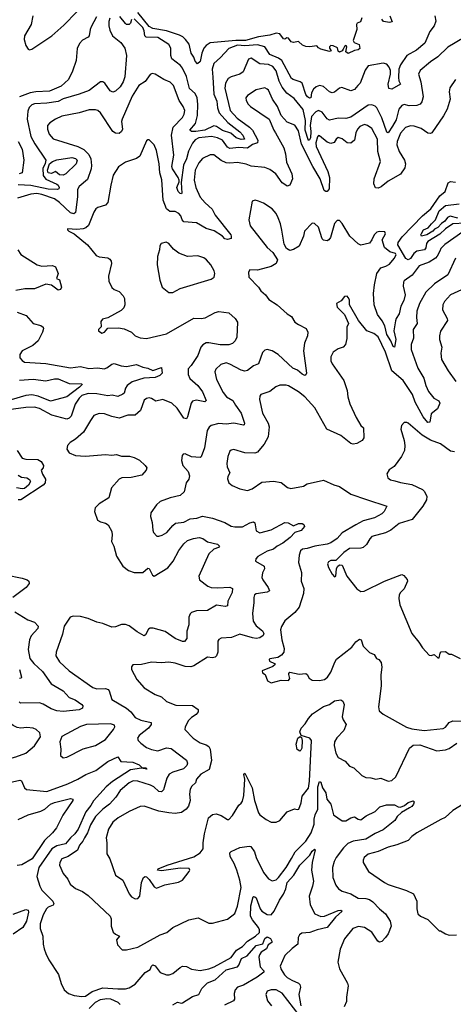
# Model space of a CAD drawing. Extents: x 2087054 to 2277909, y 548907 to 753496.
# Tile 333 of 444: x 2167976 to 2171459, y 704228 to 712133. Entities that reach past the tile are written whole.
import ezdxf

# ---------------------------------------------------------------- set-up
doc = ezdxf.new("R2010")
doc.units = 0

msp = doc.modelspace()

# ---------------------------------------------------------------- linework, layer by layer
at = {"layer": '0CON20XD'}
for points in [[(2168593.2, 712155), (2168550.6, 712075), (2168541.9, 712055), (2168535, 712002.5), (2168527.1, 711992.9), (2168480.7, 711969.3), (2168456.6, 711943.4), (2168437.3, 711902.7), (2168430, 711805), (2168401.2, 711718.8), (2168367, 711653), (2168310.1, 711599.9), (2168215, 711559.2), (2168105, 711553.7), (2168060, 711545), (2167975, 711513.2)], [(2168083, 712165), (2168067.9, 712095), (2168015.3, 712005), (2168013.5, 711975), (2168024.4, 711925.6), (2168045, 711895.7), (2168055, 711891.9), (2168075, 711896.5), (2168235, 712004.6), (2168330.1, 712089.9), (2168434, 712196)], [(2168875, 712136), (2168865, 712106.7), (2168855, 712096), (2168835, 712095.7), (2168825, 712101.9), (2168779.5, 712159.5)], [(2171311.4, 712165), (2171319.1, 712120.9), (2171304.2, 712085), (2171271.1, 712038.9), (2171230.6, 711945), (2171162.4, 711887.6), (2171085, 711847.1), (2171035, 711769.6), (2171021.7, 711735), (2171018.6, 711668.6), (2171021.2, 711641.2), (2171034.2, 711615), (2170965, 711574.4), (2170941.9, 711581.9), (2170934.8, 711615), (2170954.8, 711695), (2170953.8, 711725), (2170943.4, 711753.4), (2170925.9, 711775), (2170895, 711784.3), (2170775, 711761.8), (2170751.9, 711728.1), (2170710, 711625), (2170693.1, 711605), (2170665.9, 711574.1), (2170635, 711560.9), (2170562.1, 711587.9), (2170545, 711583.1), (2170505, 711551.5), (2170485, 711546.4), (2170465, 711553.5), (2170415, 711597.1), (2170385, 711605.4), (2170356.7, 711593.3), (2170335, 711574.3), (2170318.8, 711545), (2170315, 711505.8), (2170305, 711502.7), (2170286.8, 711515), (2170275, 711533.5), (2170243.8, 711623.8), (2170229.2, 711635), (2170171.9, 711651.9), (2170160.4, 711660.4), (2170081, 711805), (2170055, 711824.8), (2169985.4, 711855), (2169944.5, 711915), (2169885, 711932.1), (2169785, 711924.1), (2169725, 711928.3), (2169655, 711901.3), (2169589.8, 711830.2), (2169535, 711782), (2169521.1, 711735), (2169528.3, 711671.7), (2169536.2, 711535), (2169559.8, 711479.8), (2169565.2, 711425), (2169579.1, 711385), (2169648, 711308), (2169745, 711233.4), (2169769.6, 711205), (2169780.8, 711175), (2169755, 711171.1), (2169715, 711184.1), (2169672.3, 711222.3), (2169603.9, 711243.9), (2169555.8, 711275.8), (2169535, 711281.1), (2169463.7, 711246.3), (2169391.2, 711235), (2169356.7, 711236.7), (2169343.8, 711245), (2169389.5, 711300.5), (2169403.4, 711363.4), (2169405.9, 711455), (2169400.8, 711505), (2169385, 711540.4), (2169340.8, 711580.8), (2169316.3, 711676.3), (2169284.4, 711744.4), (2169266.8, 711766.8), (2169198.7, 711818.7), (2169190.7, 711845), (2169190.5, 711905), (2169173.1, 711933.1), (2169085, 711989.2), (2168992, 711992), (2168982.4, 712005), (2168977.1, 712045), (2168965, 712071.9), (2168895, 712140.3)], [(2170725, 712147.5), (2170713.9, 712116.1), (2170685.9, 712104.1), (2170680, 712095), (2170683.8, 712055), (2170653.8, 711965), (2170661.4, 711951.4), (2170702.5, 711935), (2170708.3, 711901.7), (2170695, 711890), (2170665, 711886), (2170615, 711862), (2170596.2, 711875), (2170602.5, 711915), (2170597.5, 711925), (2170585, 711917.5), (2170575, 711896.7), (2170566, 711884), (2170543.8, 711873.8), (2170535, 711880), (2170527.4, 711907.4), (2170495, 711924.4), (2170475, 711926.9), (2170465, 711916.7), (2170464, 711905), (2170476.7, 711883.3), (2170465, 711877.5), (2170395, 711896.2), (2170376.1, 711906.1), (2170363, 711923), (2170305.7, 711914.3), (2170275, 711917.5), (2170248.1, 711928.1), (2170215, 711958), (2170175, 711950), (2170156.1, 711956.1), (2170135, 711986), (2170121.7, 711988.3), (2170105, 711977.5), (2170095, 711980), (2170065, 712019.2), (2170035, 712024.6), (2169985, 712009), (2169895, 711995.7), (2169788.6, 711965), (2169713.1, 711966.9), (2169505, 711946.5), (2169472.9, 711927.1), (2169454.2, 711905.8), (2169437.8, 711865), (2169425, 711796.7), (2169405, 711780), (2169385, 711800), (2169373.6, 711833.6), (2169354.4, 711864.4), (2169337.2, 711937.2), (2169308.2, 711975), (2169286.1, 711996.1), (2169259.1, 712009.1), (2169155, 712043.5), (2169045, 712061.4), (2169015, 712077.7), (2168925, 712189.8)], [(2170948, 712165), (2170967.5, 712115), (2170945, 712112), (2170899.3, 712119.3), (2170885, 712137.5)], [(2168700, 712145), (2168691.8, 712118.2), (2168691.3, 712085), (2168699.8, 712049.8), (2168722.5, 712005), (2168789.9, 711949.9), (2168820.8, 711905), (2168832.9, 711845), (2168821.1, 711675), (2168806.8, 711635), (2168783.6, 711595), (2168745, 711560.5), (2168725, 711550.6), (2168702.3, 711562.3), (2168659.2, 711625), (2168645, 711634.3), (2168625, 711634.3), (2168535, 711565.7), (2168455, 711534.6), (2168325, 711497.5), (2168285, 711476.5), (2168195, 711461.9), (2168095, 711458.5), (2168075, 711449.2), (2168052, 711428), (2168040.6, 711399.4), (2168037.2, 711335), (2168066.7, 711195), (2168097.3, 711137.3), (2168186.9, 711005), (2168182, 710978), (2168162.6, 710937.4), (2168165, 710882.9), (2168185, 710852.7), (2168275, 710812.5), (2168285.6, 710805), (2168294.3, 710785), (2168290, 710775), (2168278.9, 710771.1), (2168205, 710772.4), (2168067, 710803), (2167965, 710806.1)], [(2171545, 711991.1), (2171415, 711912.2), (2171335.2, 711834.8), (2171275.6, 711795), (2171192.5, 711725), (2171180, 711695), (2171199.1, 711635), (2171216.5, 711515), (2171206.9, 711475), (2171192, 711455), (2171166.2, 711443.8), (2171105, 711442.9), (2171065, 711453.5), (2171045, 711444.4), (2171021.6, 711415), (2170999.5, 711330.5), (2170970.7, 711279.3), (2170935, 711225.7), (2170925, 711230), (2170884, 711345), (2170845, 711424.3), (2170830.2, 711440.2), (2170805, 711450.5), (2170775, 711446.5), (2170635, 711350.4), (2170595, 711340.8), (2170535, 711341.8), (2170465, 711325.5), (2170445, 711336.9), (2170405, 711390), (2170375, 711403.1), (2170355, 711394.1), (2170320.3, 711355), (2170308.5, 711285), (2170314, 711235), (2170311.3, 711185), (2170305, 711169.1), (2170295, 711163.2), (2170269.9, 711245), (2170272.5, 711325), (2170252.2, 711412.2), (2170181.1, 711501.1), (2170122.8, 711542.8), (2170085, 711592.1), (2170060.7, 711640.7), (2170035, 711723.3), (2170008.7, 711758.7), (2169975, 711772.9), (2169905, 711777.7), (2169835, 711824.2), (2169815, 711816.2), (2169770.5, 711715), (2169745, 711696.2), (2169675, 711674.7), (2169649.9, 711660.1), (2169629.3, 711625), (2169624.2, 711584.2), (2169666.2, 711405), (2169722.2, 711342.2), (2169820.6, 711270.6), (2169846.5, 711245), (2169887.6, 711165), (2169885.5, 711145), (2169845, 711130.2), (2169805, 711102.5), (2169735, 711107.9), (2169665, 711099.2), (2169645, 711110.4), (2169605, 711166.2), (2169564.7, 711184.7), (2169516.4, 711196.4), (2169414, 711185), (2169385, 711169.2), (2169365, 711140.8), (2169331.2, 711078.8), (2169315.6, 711015), (2169293, 710965), (2169272, 710825), (2169279.7, 710740.3), (2169275, 710734.5), (2169265, 710738.6), (2169248.1, 710755), (2169238.4, 710785), (2169257.5, 710832.5), (2169256.9, 710845), (2169249.7, 710865), (2169203, 710935), (2169197.2, 710955), (2169214.7, 711045), (2169194.8, 711205.2), (2169210.1, 711269.9), (2169285, 711349.2), (2169298.5, 711375), (2169301.8, 711405), (2169290, 711435), (2169255.8, 711485.8), (2169211.8, 711605), (2169185, 711631.1), (2169135, 711654.3), (2169065, 711696.9), (2169039.7, 711700.3), (2169025, 711694), (2168985, 711638.1), (2168932.5, 711605), (2168879.5, 711520.5), (2168799.4, 711335), (2168794.4, 711315), (2168801.1, 711255), (2168794.2, 711235), (2168775, 711220), (2168745, 711221.5), (2168725, 711235.6), (2168625, 711385.6), (2168605, 711403.1), (2168585, 711410.5), (2168535, 711410), (2168455.3, 711384.7), (2168315, 711358.2), (2168264.3, 711335), (2168218.6, 711305), (2168200, 711285), (2168199.5, 711255), (2168212.7, 711215), (2168245, 711177.8), (2168444.3, 711115), (2168490.7, 711090.7), (2168530.3, 711050.3), (2168547.5, 711015), (2168552.2, 710962.2), (2168549.2, 710935), (2168520.5, 710849.5), (2168455, 710792.9), (2168441.2, 710768.8), (2168441.9, 710711.9), (2168425.7, 710584.3), (2168410, 710575), (2168385, 710582.2), (2168295.9, 710665), (2168255, 710694.7), (2168155, 710730.4), (2168112.8, 710737.2), (2168065, 710733.5), (2167958.4, 710701.6)], [(2171475, 711652), (2171430, 711585), (2171424.4, 711555), (2171432.1, 711495), (2171408.5, 711415), (2171379.4, 711360.6), (2171285, 711225.7), (2171275, 711219.2), (2171255, 711222.2), (2171199.4, 711259.4), (2171145, 711278.2), (2171115, 711281.5), (2171075, 711267.5), (2171035, 711221.1), (2171007.7, 711155), (2171005, 711127.5), (2171024.5, 711075), (2171065.6, 711005), (2171074.5, 710975), (2171068.9, 710945), (2171035, 710892.5)], [(2171035, 710892.5), (2170935, 710835.7), (2170878.3, 710791.7), (2170855, 710780.8), (2170833, 710783), (2170821.1, 710815), (2170822.9, 710855), (2170873.9, 710995), (2170852.5, 711075), (2170850, 711175), (2170805, 711258.6), (2170770.8, 711285), (2170745, 711292.1), (2170708.9, 711275), (2170688.2, 711255), (2170675.4, 711225), (2170666.4, 711165), (2170635, 711142.9), (2170606.7, 711145), (2170565, 711177.5), (2170535, 711187.5), (2170518, 711175), (2170502.9, 711147.1), (2170475, 711138.1), (2170445, 711150.4), (2170385, 711200.5), (2170375, 711202.9), (2170366.7, 711193.3), (2170353.8, 711145), (2170357.6, 711115), (2170450.3, 710915), (2170464.8, 710865.2), (2170461.9, 710775), (2170445, 710754.7), (2170435, 710752.5), (2170422.5, 710762.5), (2170390.6, 710855), (2170330.7, 710955), (2170239.5, 711135), (2170215, 711241.5), (2170185, 711285.8), (2170125, 711310.6), (2170075.7, 711365), (2170046.7, 711435), (2170006.9, 711495), (2169975, 711566.7), (2169965, 711576.7), (2169945, 711586.2), (2169875, 711570.8), (2169804.5, 711525.5), (2169792.9, 711505), (2169794.2, 711485), (2169810, 711455), (2169830.8, 711435), (2169980, 711335), (2170016.1, 711246.1), (2170030.6, 711225), (2170096.4, 711105), (2170110.8, 711055), (2170118.1, 710988.1), (2170161.2, 710895), (2170166.2, 710855), (2170146.7, 710805), (2170125, 710797.5), (2170105, 710808.8), (2170085, 710823.8), (2170032.9, 710895), (2169985, 710930), (2169945, 710946.9), (2169835, 710956.4), (2169795, 710972.1), (2169725, 710986.5), (2169665, 710980.8), (2169635, 710984.6), (2169595, 711002.3), (2169535, 711047.9), (2169505, 711048.9), (2169445, 711019.6), (2169414.8, 710985.2), (2169385.7, 710924.3), (2169376.5, 710845), (2169390.6, 710785), (2169425, 710708.9), (2169465, 710662.9), (2169521.8, 710611.8), (2169546.4, 710565), (2169670.8, 710405), (2169675.8, 710395), (2169673.6, 710376.4), (2169645, 710368.8), (2169625, 710373.3), (2169604.6, 710394.6), (2169537.4, 710437.4), (2169475, 710456.2), (2169395, 710501.1), (2169295, 710510.6), (2169281.5, 710525), (2169269.3, 710559.3), (2169255, 710578.5), (2169225, 710592.9), (2169182.9, 710592.9), (2169155.6, 710615), (2169128.2, 710685), (2169116.6, 710846.6), (2169100.8, 710905), (2169096.9, 710976.9), (2169074.1, 711084.1), (2169055, 711127.5), (2169015, 711167.5), (2169005, 711170), (2168995, 711160), (2168941.2, 711038.8), (2168915, 711019.2), (2168825, 710989.2), (2168769.1, 710950.9), (2168728.1, 710885), (2168707.3, 710805), (2168684.3, 710665), (2168665, 710644.4), (2168603.6, 710626.4), (2168587.5, 710615), (2168571.4, 710588.6), (2168529.3, 710480.7), (2168508.7, 710461.3), (2168485, 710454.2), (2168435, 710450), (2168360, 710455), (2168360, 710445), (2168370, 710435), (2168413.6, 710413.6), (2168520, 710325), (2168590.9, 710240.9), (2168615, 710229.2), (2168685, 710220), (2168701.2, 710211.2), (2168712, 710195), (2168712.5, 710175), (2168689.2, 710075), (2168692.5, 710035), (2168715, 709983.8), (2168735, 709966.2), (2168775, 709950.8), (2168807.1, 709915), (2168818.6, 709895), (2168822, 709845), (2168811.4, 709818.6), (2168790.9, 709799.1), (2168685, 709740), (2168642.3, 709727.7), (2168629.3, 709710.7), (2168631.7, 709668.3), (2168610, 709645), (2168610, 709635), (2168635, 709617.5), (2168657.5, 709625), (2168685, 709657.5), (2168769.5, 709659.5), (2168815, 709650), (2168874.3, 709624.3), (2168905, 709596.2), (2168945, 709578), (2168995, 709572.5), (2169155, 709612.2), (2169375, 709735.8), (2169433.8, 709733.8), (2169465, 709739.2), (2169545, 709781.8), (2169575, 709791.5), (2169655, 709780.6), (2169708, 709735), (2169726.2, 709705), (2169720.6, 709585), (2169708, 709555), (2169685, 709532.5), (2169655, 709522.9), (2169585, 709522.7), (2169495, 709540), (2169475, 709538.8), (2169447.1, 709522.9), (2169430.5, 709505), (2169405.7, 709435.7), (2169353.8, 709356.2), (2169329.1, 709330.9), (2169329.1, 709285), (2169342.8, 709252.8), (2169406.4, 709195), (2169443.8, 709145), (2169474, 709075), (2169464.2, 709065.8), (2169395, 709079.1), (2169365, 709070.6), (2169353.6, 709055), (2169324.4, 708945), (2169315, 708929.2), (2169295, 708934.4), (2169241.8, 709015), (2169196.9, 709055), (2169125, 709084.1), (2169070.3, 709070.3), (2169035, 709092.1), (2169015, 709097.3), (2168995, 709092.9), (2168975, 709078), (2168947.8, 708995), (2168905, 708957.8), (2168845, 708958.9), (2168775, 708934), (2168715, 708947.1), (2168657.9, 708967.9), (2168615, 708970), (2168571.2, 708955), (2168543.8, 708913.8), (2168488.9, 708821.1), (2168425, 708764.3), (2168382.1, 708737.9), (2168361.2, 708715), (2168356.2, 708685), (2168374.4, 708654.4), (2168425, 708634.3), (2168505, 708627.5), (2168665, 708641.2), (2168715, 708635.5), (2168755, 708641.1), (2168795, 708628.9), (2168858.3, 708628.3), (2168895, 708618.6), (2168937.6, 708597.6), (2168983.8, 708555), (2168996.7, 708535), (2168991.2, 708515), (2168957.5, 708475), (2168872.2, 708457.8), (2168796.4, 708453.6), (2168775.5, 708444.5), (2168714.4, 708375), (2168693.5, 708295), (2168613.3, 708246.7), (2168582, 708215), (2168575.8, 708185), (2168602, 708115), (2168625, 708101.4), (2168665, 708090.8), (2168686.3, 708076.3), (2168716.9, 708025), (2168717.8, 707995), (2168713.4, 707943.4), (2168732.5, 707905), (2168754.2, 707825), (2168805.6, 707745.6), (2168849.7, 707709.7), (2168895, 707695.6), (2168965, 707694.4), (2169005, 707728.9), (2169015, 707726.9), (2169042.8, 707672.8), (2169055, 707664.4), (2169165, 707731.8), (2169207.6, 707785), (2169255, 707870.4), (2169295.8, 707925), (2169325, 707952.6), (2169371.3, 707968.7), (2169416.7, 707975), (2169446.6, 707966.6), (2169485, 707941.2), (2169565, 707922.5), (2169581.2, 707905), (2169572.5, 707895), (2169535, 707880.8), (2169494.6, 707845.4), (2169415.5, 707665), (2169419.2, 707635), (2169487.1, 707585), (2169515, 707574.7), (2169565, 707571.3), (2169665, 707576.5), (2169685, 707565.6), (2169682.7, 707535), (2169647.3, 707465), (2169644.3, 707425.7), (2169627.4, 707422.6), (2169557.5, 707432.5), (2169485, 707390.8), (2169395, 707387.9), (2169355, 707372.9), (2169345, 707363.8), (2169333.5, 707335), (2169333.5, 707275), (2169317.4, 707222.6), (2169318.2, 707165), (2169300.3, 707139.7), (2169285, 707140), (2169225, 707164.5), (2169145, 707221.1), (2169047.6, 707247.6), (2169025, 707247.5), (2169009.7, 707240.3), (2168986.7, 707193.3), (2168975, 707186.9), (2168918.5, 707218.5), (2168855, 707265.6), (2168825, 707277.1), (2168795, 707277.8), (2168745, 707257.9), (2168715, 707256), (2168645, 707284.5), (2168595, 707295.4), (2168525, 707325.6), (2168465, 707341.1), (2168405.9, 707344.1), (2168382.7, 707337.3), (2168334, 707265), (2168321.3, 707198.7), (2168270, 707055), (2168267.5, 707025), (2168295, 706977.5), (2168375, 706904.3), (2168565, 706770.6), (2168595, 706759.5), (2168665, 706762.5), (2168686.1, 706756.1), (2168695.6, 706745), (2168715, 706674.3), (2168835, 706604.4), (2168869.4, 706575), (2168905, 706530), (2168950.3, 706510.3), (2169031.4, 706491.4), (2169032.9, 706475), (2169010, 706445), (2168935, 706385.5), (2168923.6, 706365), (2168928.9, 706345), (2168948.1, 706325), (2168995, 706289.1), (2169035, 706273.5), (2169085, 706263.9), (2169155, 706287.5), (2169192.6, 706282.6), (2169315, 706187.5), (2169324.2, 706165), (2169318.6, 706145), (2169291.7, 706118.3), (2169205, 706092.8), (2169175.5, 706075), (2169157.2, 706042.8), (2169130.7, 705949.3), (2169115, 705933.6), (2169095, 705936.4), (2169053.2, 705973.2), (2169027.4, 705987.4), (2168925, 706018.4), (2168887.7, 706022.3), (2168855, 706006.8), (2168783.9, 705945), (2168749.4, 705890.6), (2168696.8, 705833.2), (2168645, 705794.6), (2168585, 705736.8), (2168545, 705669.1), (2168520, 705605), (2168495.5, 705564.5), (2168482.9, 705537.1), (2168457.5, 705505), (2168441.9, 705465), (2168365.3, 705414.7), (2168315, 705395.6), (2168297.5, 705365), (2168295.7, 705345), (2168326.8, 705276.8), (2168363.5, 705233.5), (2168380.9, 705190.9), (2168425, 705157.8), (2168482, 705132), (2168525, 705100.6), (2168702.9, 704935), (2168710, 704915), (2168710.8, 704855), (2168727, 704807), (2168745, 704790.8), (2168777.5, 704775), (2168752.5, 704745), (2168762.5, 704705), (2168800, 704665), (2168835, 704663.8), (2168925, 704687.1), (2169105, 704785.8), (2169157, 704803), (2169207.5, 704845), (2169335.6, 704905.6), (2169410.8, 704920.8), (2169495, 704880), (2169525, 704878), (2169645, 704910), (2169703.2, 704956.8), (2169725.4, 705014.6), (2169756, 705165), (2169745.3, 705225.3), (2169720.7, 705305), (2169698.8, 705358.8), (2169665.5, 705415), (2169664.3, 705445), (2169675.5, 705454.5), (2169745, 705487.9), (2169818.1, 705498.1), (2169833.5, 705493.5), (2169861.9, 705451.9), (2169875.3, 705405), (2169935, 705285.7), (2169975, 705234.2), (2170005, 705218.6), (2170035, 705225.7), (2170055, 705246.9), (2170115.4, 705325), (2170160.4, 705399.6), (2170187.8, 705452.2), (2170275, 705536.5), (2170316.1, 705603.9), (2170340.5, 705675), (2170341.6, 705715), (2170350.3, 705749.7), (2170369.7, 705795), (2170370.3, 705975), (2170385, 706017.5), (2170395, 706010), (2170408.1, 705965), (2170433.8, 705925), (2170444.2, 705875), (2170474.5, 705835), (2170497.6, 705747.6), (2170565, 705700), (2170595, 705701.4), (2170635, 705725.6), (2170665, 705734), (2170695, 705714.2), (2170715, 705710), (2170759.4, 705740.6), (2170832, 705775), (2170867.3, 705812.7), (2170922, 705828), (2170985, 705829.4), (2171015, 705812.5), (2171035, 705810.6), (2171066.9, 705823.1), (2171095, 705848.6), (2171135, 705862.5), (2171143, 705853), (2171140, 705835), (2171125.3, 705814.7), (2171106, 705804), (2171042, 705768), (2171007.1, 705735), (2170987.7, 705702.3), (2170895, 705627.8), (2170830.1, 705599.9), (2170755, 705552.9), (2170655, 705538.4), (2170612.2, 705517.8), (2170577.8, 705485), (2170518.5, 705405), (2170502.3, 705375), (2170487.3, 705325), (2170490.9, 705245), (2170514.4, 705185), (2170535.7, 705155), (2170566, 705135), (2170635, 705114.7), (2170695, 705080), (2170755, 705077.8), (2170785, 705070.3), (2170811.3, 705051.3), (2170865, 704993.6), (2170914.7, 704954.7), (2170950.9, 704895), (2170958.8, 704855), (2170935, 704794), (2170915, 704764.3)], [(2167962.8, 711155), (2167995.9, 711095), (2168010.8, 711005), (2167996.9, 710905), (2167973.3, 710895)], [(2168325, 710884), (2168296.7, 710886.7), (2168265, 710913.3), (2168231.2, 710898.8), (2168206.2, 710905), (2168199.4, 710925), (2168215.8, 710975), (2168240, 710995), (2168275, 711009.3), (2168395, 711027.6), (2168425, 711020), (2168436.6, 711005), (2168430.7, 710975), (2168346.5, 710895), (2168325, 710884)], [(2171555, 710498.8), (2171455, 710495.5), (2171395, 710453.2), (2171349.5, 710410.5), (2171255, 710352.4), (2171243.7, 710335), (2171238.2, 710301.8), (2171227.9, 710285), (2171165, 710275.5), (2171140.9, 710255), (2171114.8, 710215.2), (2171095, 710206.5), (2171076.4, 710215), (2171013.3, 710325), (2171016.6, 710345), (2171049.2, 710390.8), (2171210.4, 710559.6), (2171278.9, 710615), (2171351.4, 710718.6), (2171394.4, 710755), (2171417.8, 710822.2), (2171437.1, 710832.9), (2171475, 710830)], [(2171535, 710430), (2171390.6, 710329.4), (2171359.5, 710295), (2171350.4, 710275), (2171330, 710235), (2171315, 710219.5), (2171264.6, 710185.4), (2171185, 710156.9), (2171127.3, 710082.7), (2171065, 710036.2), (2171058.2, 710025), (2171056.7, 709995), (2171072, 709925), (2171060.2, 709879.8), (2171036.3, 709833.6), (2171025, 709772.5), (2171000, 709735), (2170993.8, 709715), (2170980.9, 709635), (2170997.1, 709565), (2170985, 709503.3), (2170975, 709508), (2170957.7, 709555), (2170924.1, 709605), (2170908.7, 709675), (2170886.6, 709716.6), (2170850, 709765), (2170823.2, 709843.2), (2170817.3, 709935), (2170825.4, 710005), (2170845.4, 710095), (2170877.8, 710142.2), (2170916.7, 710155), (2170945, 710170), (2170982.7, 710215), (2170998.9, 710245), (2170995, 710256.2), (2170948.9, 710268.9), (2170905.5, 710305), (2170888.6, 710365), (2170913.8, 710415), (2170908.8, 710428.8), (2170865, 710433.8), (2170845, 710426.2), (2170822, 710405), (2170804, 710365), (2170785, 710340), (2170715, 710324), (2170695, 710333.8), (2170628, 710395), (2170565, 710497.5), (2170545, 710520), (2170525, 710520), (2170505, 710496.7), (2170472.5, 710385), (2170458.8, 710365), (2170445, 710358), (2170415, 710364.2), (2170404.4, 710374.4), (2170375, 710468), (2170345, 710497.5), (2170325, 710499.2), (2170264, 710435), (2170254.2, 710395), (2170220, 710315), (2170175, 710288), (2170145, 710281.2), (2170120, 710295), (2170101.2, 710331.2), (2170082.3, 710442.3), (2170070.9, 710495), (2170052.4, 710542.4), (2170035, 710578.1), (2170005, 710614.4), (2169935, 710659.4), (2169895, 710677.5), (2169866.4, 710683.6), (2169844, 710676), (2169815.5, 710525), (2169827.4, 710477.4), (2169962.7, 710305), (2170008.1, 710265), (2170048, 710205), (2170035.5, 710174.5), (2169995, 710151.9), (2169885, 710120.9), (2169825, 710124), (2169812.7, 710107.3), (2169817.5, 710065), (2169893.3, 709985), (2169913.8, 709955), (2169950, 709925), (2169975.8, 709885.8), (2170045, 709844.5), (2170125, 709772.9), (2170160.3, 709750.3), (2170185, 709706), (2170215, 709686), (2170276.2, 709655), (2170290, 709625), (2170287.5, 709595), (2170262.5, 709535), (2170255.6, 709475.6), (2170280, 709295), (2170275, 709282.5), (2170265, 709277.5), (2170245, 709286.7), (2170208.3, 709318.3), (2170169.2, 709335), (2170052.9, 709445), (2170005, 709474.4), (2169965, 709484.4), (2169945, 709480.8), (2169925, 709461.2), (2169895, 709369.5), (2169855, 709352.9), (2169805, 709316.7), (2169785, 709312.5), (2169755, 709318.1), (2169665, 709368.4), (2169635, 709377.1), (2169591.2, 709365), (2169551.7, 709328.3), (2169544.4, 709305), (2169558.1, 709245), (2169610.5, 709140.5), (2169638.1, 709105), (2169688.6, 709075), (2169708.2, 709038.2), (2169755.3, 708975.3), (2169781.4, 708895), (2169779.7, 708880.3), (2169773.6, 708876.4), (2169695, 708893.2), (2169635, 708884.6), (2169575, 708891.5), (2169515, 708874.2), (2169497.6, 708862.4), (2169482.5, 708835), (2169461.5, 708695), (2169435, 708624), (2169425, 708618.6), (2169355, 708624), (2169305, 708646.2), (2169290, 708645), (2169280, 708635), (2169276, 708595), (2169286, 708555), (2169328, 708505), (2169341.2, 708471.2), (2169335.7, 708445), (2169313.1, 708415), (2169298.3, 708341.7), (2169265, 708312.9), (2169185, 708294), (2169105, 708264.2), (2169075, 708238.6), (2169030, 708175), (2169025.8, 708145), (2169040, 708095), (2169044.4, 708035), (2169051.4, 708015), (2169077.7, 707987.7), (2169095, 707986), (2169120, 707995)], [(2171495, 710539.9), (2171433.4, 710556.6), (2171410.9, 710545), (2171390.4, 710515), (2171362.8, 710497.2), (2171335, 710465.4), (2171307.3, 710452.7), (2171293.1, 710435), (2171246.5, 710405), (2171204.2, 710394.2), (2171198.8, 710405), (2171203.1, 710416.9), (2171220, 710445), (2171257.6, 710462.4), (2171282.2, 710495), (2171316.7, 710525), (2171345, 710598.9), (2171395, 710642.5), (2171505, 710654)], [(2169175, 709943.3), (2169205, 709943.8), (2169265, 709974.2), (2169515, 710050), (2169537.5, 710065), (2169542.5, 710095), (2169537.7, 710117.7), (2169512, 710165), (2169477.5, 710205), (2169455, 710221.4), (2169407.4, 710237.4), (2169325, 710232.5), (2169255, 710259.5), (2169211.1, 710291.1), (2169175, 710336), (2169152.3, 710347.7), (2169112.5, 710335), (2169101.2, 710318.8), (2169099.2, 710285), (2169083.2, 710233.2), (2169080.8, 710165), (2169102.1, 710042.1), (2169121.2, 709985), (2169175, 709943.3)], [(2167960.6, 710285), (2167985, 710248.8), (2168116, 710165), (2168155, 710155.5), (2168239.1, 710159.1), (2168265, 710149.2), (2168284.4, 710095.6), (2168272.5, 710055), (2168295, 710043.3), (2168311.2, 709985), (2168305, 709967.5), (2168285, 709962), (2168231.5, 710001.5), (2168185, 710010), (2168095, 709973.2), (2168018.8, 709971.2), (2167945, 709958.7)], [(2171475, 710218.1), (2171415, 710084.3), (2171306.3, 710013.6), (2171236.9, 709945), (2171187.5, 709855), (2171166.2, 709793.8), (2171162.7, 709742.7), (2171167.1, 709695), (2171136.5, 709645), (2171139.6, 709575), (2171119.1, 709525), (2171120.4, 709485), (2171175, 709335.7), (2171223.1, 709255), (2171236.8, 709195), (2171258.1, 709148.1), (2171301.9, 709095), (2171342.5, 709072.5), (2171349.5, 709055), (2171331.8, 709008.2), (2171280.5, 708969.5), (2171268.8, 708901.2), (2171255, 708899.2), (2171215.6, 708945), (2171152.7, 709062.7), (2171130.2, 709125), (2171055.1, 709235.1), (2170964, 709315), (2170913, 709465), (2170855, 709587.8), (2170819.2, 709615), (2170764, 709634), (2170698.5, 709718.5), (2170626.2, 709845), (2170623.8, 709885), (2170615, 709903.3), (2170605, 709912.5), (2170585, 709910), (2170557.5, 709875), (2170520, 709855), (2170526.4, 709826.4), (2170585.8, 709765.8), (2170616.2, 709695), (2170604.3, 709665.7), (2170602.7, 709572.7), (2170592.2, 709525), (2170575, 709503.1), (2170535, 709491.4), (2170495, 709464), (2170475.7, 709425), (2170475.7, 709395), (2170485, 709371.2), (2170580.6, 709235), (2170605.5, 709155), (2170610.5, 709105), (2170627.8, 709047.8), (2170679.4, 708939.4), (2170715, 708876.2), (2170737.5, 708855), (2170738.9, 708775), (2170726.2, 708755), (2170685, 708730), (2170655, 708726), (2170635, 708731.2), (2170556, 708795), (2170443.6, 708845), (2170346.7, 709016.7), (2170265, 709104.8), (2170214.6, 709145), (2170135, 709194.4), (2170115, 709200), (2170065, 709197.5), (2170034.5, 709185.5), (2169985, 709149.2), (2169912.5, 709125), (2169905, 709110), (2169902.5, 709085), (2169927.3, 708975), (2169972.5, 708895), (2169979.2, 708865), (2169970.9, 708785), (2169940.5, 708725), (2169910.8, 708689.1), (2169885, 708660), (2169865, 708652.7), (2169785, 708654.4), (2169695, 708682.5), (2169675, 708678), (2169665, 708668.8), (2169647.1, 708625), (2169640.9, 708569.1), (2169642.2, 708542.2), (2169662.9, 708495), (2169647.5, 708465), (2169645.9, 708445.9), (2169656.2, 708415), (2169683.2, 708393.2), (2169745, 708367.5), (2169805.9, 708354.1), (2169842.7, 708367.3), (2169921.3, 708418.7), (2170015, 708429.2), (2170075, 708418), (2170127.3, 708377.3), (2170155, 708369.2), (2170255, 708388.1), (2170285, 708405.6), (2170415, 708435.4), (2170498.5, 708398.5), (2170545, 708385.4), (2170634.7, 708324.7), (2170762, 708282), (2170925, 708226.7), (2170902.9, 708185), (2170884.4, 708165), (2170825.3, 708134.7), (2170735, 708109.4), (2170675, 708078.1), (2170567.2, 708012.8), (2170525, 707968.2), (2170475, 707933.1), (2170445, 707922.4), (2170347.1, 707907.1), (2170285, 707886.2), (2170247.3, 707882.7), (2170231.2, 707868.8), (2170219.6, 707835), (2170216.5, 707775), (2170240, 707695), (2170235.7, 707625), (2170258.1, 707565), (2170255.6, 707525), (2170221.1, 707415), (2170185.2, 707374.8), (2170104.6, 707305.4), (2170077.6, 707262.4), (2170070.4, 707235), (2170082.2, 707155), (2170101.3, 707085), (2170097.5, 707055), (2170079.4, 707030.6), (2170048.2, 707011.8), (2169985, 707001.2), (2169978.8, 706995), (2169983.4, 706983.4), (2170022.5, 706965), (2170026.7, 706955), (2170010.3, 706939.7), (2169923.3, 706905), (2169925, 706890), (2169947, 706877), (2169967.5, 706825), (2169995, 706810), (2170075, 706830), (2170135, 706827.5), (2170146.4, 706843.6), (2170136.7, 706875), (2170137.5, 706885), (2170146.7, 706893.3), (2170221.2, 706878.8), (2170275, 706883.3), (2170285.7, 706875.7), (2170302, 706845), (2170325, 706830.8), (2170385, 706828.6), (2170423.4, 706836.6), (2170447.1, 706855), (2170475, 706894), (2170506.4, 706975), (2170521.8, 706998.2), (2170643.1, 707095), (2170675, 707136.7), (2170705, 707158.5), (2170719.2, 707155), (2170735, 707103.3), (2170785, 707051.2), (2170822.5, 707035), (2170842.5, 707005), (2170860, 706995), (2170878.3, 706971.7), (2170883.8, 706935), (2170876.5, 706873.5), (2170879.7, 706785), (2170856.9, 706615), (2170863.8, 706585), (2170895, 706557.3), (2171083, 706453), (2171125, 706438.6), (2171225, 706426.7), (2171376.9, 706443.1), (2171396, 706454), (2171425, 706489.4), (2171455, 706504.6), (2171595, 706500.6)], [(2171525, 709965.6), (2171435.3, 709924.7), (2171388.3, 709871.7), (2171373.9, 709845), (2171371.8, 709805), (2171410.6, 709735), (2171412.9, 709717.1), (2171357, 709633), (2171346.7, 709595), (2171348.1, 709565), (2171366.9, 709505), (2171357.1, 709455), (2171364.4, 709405), (2171416.9, 709315), (2171478.9, 709228.9)], [(2167955.5, 709785.5), (2168028.8, 709758.8), (2168085, 709694), (2168145, 709679.2), (2168163.8, 709665), (2168167.5, 709655), (2168160.6, 709625), (2168125, 709554.3), (2168082.9, 709517.1), (2167996.2, 709475), (2167978, 709445), (2167978.8, 709418.8), (2167995, 709396.2), (2168015, 709384.2), (2168185, 709372.5), (2168385, 709338.9), (2168465, 709347.7), (2168532.4, 709332.4), (2168605, 709336.8), (2168655, 709330.8), (2168675, 709337.3), (2168715, 709367.9), (2168735, 709372.9), (2168790, 709355), (2168835, 709348.2), (2168915, 709364.6), (2168965, 709344.5), (2169006.4, 709336.4), (2169045, 709315.8), (2169115, 709340), (2169119.2, 709295), (2169103.1, 709276.9), (2169065, 709259.2), (2168974.5, 709255.5), (2168880.8, 709225), (2168840, 709195), (2168827.3, 709175), (2168815.6, 709135), (2168804.6, 709125.4), (2168765, 709108.8), (2168717.7, 709117.7), (2168685, 709113.5), (2168595, 709128.3), (2168525, 709131), (2168475, 709115.6), (2168453.3, 709095), (2168423.2, 709045), (2168388.9, 708951.1), (2168375, 708934.5), (2168355, 708927.1), (2168235, 708958.2), (2168135, 709010.6), (2168095, 709021.6), (2168025, 709020.7), (2167847.5, 708995)], [(2167975, 709238.4), (2168085, 709246.2), (2168185, 709234.1), (2168255, 709249.5), (2168285, 709250.3), (2168375, 709212.3), (2168475, 709208.8), (2168478.8, 709205), (2168457.9, 709182.1), (2168355, 709104.6), (2168225, 709071.5), (2168125, 709109.3), (2168075, 709120.2), (2168025, 709115.2), (2167908.2, 709081.8)], [(2171467.1, 708662.9), (2171435, 708669.2), (2171355, 708728.6), (2171276.3, 708756.3), (2171207.7, 708797.7), (2171095, 708894), (2171085, 708900), (2171065, 708898.8), (2171043.3, 708875), (2171036.2, 708845), (2171064.4, 708754.4), (2171070.6, 708715), (2171065.6, 708675), (2171042.8, 708627.2), (2170984.1, 708545.9), (2170942.3, 708517.7), (2170923.9, 708486.1), (2170934.1, 708454.1), (2170955, 708440), (2170988.3, 708431.7), (2171035, 708416.2), (2171125, 708400.6), (2171211.1, 708361.1), (2171226.5, 708345), (2171245.6, 708305), (2171242.4, 708277.6), (2171213.6, 708226.4), (2171128.9, 708121.1), (2171025, 708087.1), (2170957.5, 708035), (2170915, 708011.9), (2170805, 707982.5), (2170787.5, 707965), (2170760.3, 707919.7), (2170735, 707895.8), (2170715, 707890), (2170625, 707886.7), (2170578.9, 707855), (2170515, 707790), (2170475, 707790), (2170455, 707780), (2170449.2, 707765), (2170456, 707735), (2170485, 707680), (2170505, 707660), (2170515.7, 707664.3), (2170520.8, 707725), (2170527.7, 707742.3), (2170545, 707756.7), (2170565, 707753.8), (2170603.6, 707665), (2170685, 707564.4), (2170715, 707541.2), (2170743.6, 707543.6), (2170905.4, 707624.6), (2171045, 707677.5), (2171061.7, 707671.7), (2171088.3, 707638.3), (2171090, 707625), (2171065, 707562.5), (2171034, 707535), (2171024, 707515), (2171021.2, 707485), (2171028, 707435), (2171125.6, 707205.6), (2171182.9, 707135), (2171210.7, 707090.7), (2171265, 707030), (2171281.7, 707028.3), (2171305, 707037.5), (2171335, 707010), (2171345, 707010), (2171353, 707047), (2171361.7, 707058.3), (2171395, 707060), (2171425, 707040), (2171445, 707040), (2171514.6, 707004.6)], [(2167955.3, 708675.3), (2167995, 708613.6), (2168025, 708605.5), (2168121.6, 708601.6), (2168149.4, 708585), (2168167.5, 708555), (2168163.9, 708536.1), (2168150, 708515), (2168159.1, 708485), (2168183.1, 708445), (2168181.9, 708415), (2168164.7, 708395), (2167985, 708278.5), (2167965, 708278.1)], [(2167965, 708476.2), (2167991.3, 708461.3), (2168035, 708454.7), (2168055, 708440.7), (2168061.9, 708425), (2168046.8, 708395), (2168015, 708370.2), (2167995, 708365.2), (2167951.5, 708375)], [(2169120, 707995), (2169158.8, 708015), (2169205, 708073.3), (2169228.3, 708091.7), (2169295, 708097.5), (2169345, 708124.4), (2169399.1, 708130.9), (2169445, 708145.8), (2169525, 708131.1), (2169625, 708095.5), (2169675, 708067.8), (2169705, 708060.5), (2169765, 708060.5), (2169825, 708094.5), (2169855, 708102.5), (2169864.3, 708094.3), (2169875, 708030), (2169905, 708012.5), (2169995, 708036.4), (2170105, 708095.4), (2170132.7, 708092.7), (2170175, 708069.5), (2170215, 708089.4), (2170245, 708088.1), (2170259.4, 708079.4), (2170264.4, 708065), (2170236.9, 708033.1), (2170186, 708015), (2170149.2, 707975), (2170089.3, 707930.7), (2170043.7, 707906.4), (2170015, 707881.5), (2169964, 707865), (2169888, 707822), (2169874, 707805), (2169871.2, 707785), (2169940.8, 707745), (2169942.5, 707725), (2169926.8, 707693.2), (2169920.6, 707655), (2169928.1, 707635), (2169972.9, 707575), (2169983.3, 707546.7), (2169964.3, 707535.7), (2169875.6, 707524.4), (2169862.5, 707515), (2169855.7, 707495), (2169856.7, 707455), (2169844.7, 707365), (2169851.6, 707305), (2169875, 707265.5), (2169927.1, 707225), (2169938, 707205), (2169932.3, 707187.7), (2169905, 707170), (2169875, 707164.6), (2169845, 707168.8), (2169745, 707200.6), (2169677.3, 707172.7), (2169593.6, 707166.4), (2169575, 707155.8), (2169566.8, 707143.2), (2169566.9, 707055), (2169555.8, 707025), (2169545, 707014), (2169525, 707008.6), (2169485, 707014), (2169375, 706945.7), (2169351.7, 706938.3), (2169305, 706938.9), (2169225, 706965.7), (2169174.2, 706975.8), (2169115, 706969.4), (2169034.3, 706975.7), (2168955, 706956), (2168885, 706952.5), (2168873.6, 706936.4), (2168873.8, 706915), (2168915.9, 706835.9), (2168975, 706768.8), (2169063.8, 706715), (2169116.4, 706696.4), (2169155, 706659.2), (2169229.3, 706629.3), (2169365, 706625.5), (2169410, 706595), (2169409.2, 706575), (2169394.3, 706555), (2169355, 706530), (2169332.7, 706505), (2169304.2, 706455), (2169302, 706435), (2169369.2, 706365), (2169426.2, 706326.2), (2169475, 706311.8), (2169496.4, 706296.4), (2169506.2, 706275), (2169516.6, 706185), (2169497.4, 706112.6), (2169430.9, 706075), (2169396.7, 706035), (2169388.1, 706005), (2169359.7, 705980.3), (2169345.8, 705955), (2169339.4, 705915), (2169344.2, 705865), (2169331.7, 705818.3), (2169312, 705795), (2169275, 705767.1), (2169225, 705758.5), (2169174.6, 705764.6), (2169095, 705779.1), (2168975, 705819.4), (2168945, 705816.9), (2168855, 705776.9), (2168767.1, 705725), (2168725, 705689.4), (2168688.6, 705635), (2168670, 705565), (2168676.7, 705525), (2168675.7, 705435), (2168701.2, 705395), (2168746, 705265), (2168805, 705223.3), (2168855, 705114.4), (2168875, 705090.6), (2168905, 705074.4), (2168925, 705077.1), (2168940, 705095), (2168955.6, 705204.4), (2168970, 705245), (2168985, 705253.3), (2168995, 705250), (2169015, 705230), (2169055, 705170), (2169075, 705161.2), (2169143, 705187), (2169251.2, 705208.8), (2169285, 705223.8), (2169338, 705295), (2169343.3, 705305), (2169337.1, 705317.1), (2169265, 705320), (2169115, 705300), (2169083.8, 705303.8), (2169087.5, 705315), (2169160, 705345), (2169375, 705411.8), (2169425.8, 705445), (2169448.6, 705475), (2169449.2, 705525), (2169460.5, 705595), (2169493.3, 705725), (2169525, 705752.5), (2169553, 705757), (2169595, 705744), (2169645, 705712), (2169655, 705712), (2169686.3, 705743.7), (2169735, 705826.7), (2169755, 705843.3), (2169765, 705857.5), (2169777.7, 705905), (2169783.5, 706035), (2169777, 706073), (2169785, 706082.5), (2169842.9, 705965), (2169861.6, 705865), (2169895, 705766.2), (2169905, 705748.8), (2169955, 705711.2), (2169995, 705690), (2170035, 705690), (2170065, 705703.3), (2170125, 705772.5), (2170183.9, 705796.1), (2170205, 705791.2), (2170218.8, 705795), (2170237.3, 705845), (2170245, 705900), (2170295, 705962.5), (2170305, 706020), (2170319.5, 706345), (2170307.5, 706365), (2170236.7, 706386.7), (2170225.8, 706415), (2170235.5, 706444.5), (2170269.8, 706480.2), (2170296.4, 706523.6), (2170329.1, 706560.9), (2170415, 706618.5), (2170464.5, 706635.5), (2170505, 706663.8), (2170555, 706673.3), (2170571.2, 706661.2), (2170580.9, 706635), (2170567.3, 706535), (2170575, 706510.8), (2170598.4, 706475), (2170580, 706425), (2170522.9, 706367.1), (2170504, 706335), (2170501.8, 706305), (2170515, 706243.3), (2170535, 706210), (2170589.1, 706179.1), (2170625, 706139.2), (2170660, 706125), (2170724.6, 706064.6), (2170755, 706048.6), (2170796.2, 706046.2), (2170835.9, 706034.1), (2170876.1, 706043.9), (2170935, 706019.6), (2170965.8, 706024.2), (2170996.4, 706053.6), (2171106.7, 706285), (2171135, 706307.3), (2171190.4, 706309.6), (2171325, 706261.8), (2171395, 706270.9), (2171425, 706282.1), (2171486.3, 706323.7)], [(2167865, 707675.5), (2167995, 707649.5), (2168035.5, 707635.5), (2168048.8, 707625), (2168052, 707605), (2168029.2, 707575), (2167920, 707495)], [(2167938.3, 707378.3), (2168042.5, 707315), (2168095.7, 707295), (2168124.4, 707265), (2168121.1, 707245), (2168069.2, 707185), (2168054.6, 707155), (2168043.4, 707076.6), (2168057.5, 707005), (2168089.5, 706965), (2168159.5, 706899.5), (2168230.4, 706800.4), (2168325, 706745.5), (2168375, 706691.8), (2168421.9, 706671.9)], [(2167974.6, 706915), (2167990, 706855), (2167987.5, 706845), (2167975, 706844.4)], [(2168421.9, 706671.9), (2168475.7, 706635), (2168484, 706625), (2168482, 706605), (2168455, 706591.8), (2168325, 706578.4), (2168275, 706583.4), (2168229.2, 706599.1), (2168165, 706638.5), (2168135, 706648), (2167983.3, 706645), (2167972.5, 706655)], [(2167915, 706207.8), (2167945, 706213.3), (2168025, 706244.3), (2168095, 706304), (2168142.5, 706375), (2168137, 706407), (2168107.5, 706435), (2168084.1, 706444.1), (2168035, 706450), (2167985, 706444.3), (2167955, 706450.6), (2167925, 706465.7), (2167815, 706546), (2167795, 706556), (2167785, 706553.8), (2167761.2, 706535), (2167751.3, 706518.7), (2167742.5, 706435), (2167756.9, 706355), (2167782.5, 706265), (2167815, 706231.4), (2167845, 706213.1), (2167915, 706207.8)], [(2168325, 706206.2), (2168355, 706212), (2168485, 706279.2), (2168585, 706306), (2168665, 706354), (2168730, 706435), (2168740, 706455), (2168738.3, 706468.3), (2168705, 706479.2), (2168512.5, 706475), (2168465, 706459.4), (2168315, 706376.7), (2168298.8, 706335), (2168306.2, 706275), (2168303.8, 706225), (2168325, 706206.2)], [(2170225, 706260), (2170204.1, 706274.1), (2170197.5, 706315), (2170210, 706365), (2170227.5, 706377.5), (2170238.8, 706368.8), (2170243.8, 706345), (2170241.2, 706285), (2170235, 706267.5), (2170225, 706260)], [(2167835, 705996.1), (2167976.9, 706026.9), (2167990.8, 706020.8), (2168016.2, 705965), (2168031.2, 705951.2), (2168195, 705936.2), (2168362.1, 705997.9), (2168444.3, 706035.7), (2168508.5, 706071.5), (2168586.5, 706105), (2168685, 706177.7), (2168765, 706213.8), (2168788.1, 706178.1), (2168885, 706172.5), (2168935, 706150.9), (2168958.3, 706128.3), (2168992.5, 706125), (2168997.5, 706115), (2168954.5, 706124.5), (2168865, 706111), (2168722.8, 706017.2), (2168669.5, 705975), (2168568.3, 705861.7), (2168548.6, 705825), (2168507.7, 705772.3), (2168445.6, 705635), (2168418.4, 705595), (2168384.7, 705565), (2168345, 705516), (2168275, 705500.5), (2168235, 705475.9), (2168130.8, 705325), (2168114.4, 705255), (2168137.5, 705175), (2168154.4, 705145), (2168242, 705055), (2168250, 705035), (2168245, 705024.2), (2168205, 705008.1), (2168191.9, 704995), (2168164.6, 704945), (2168142.1, 704875), (2168140.5, 704835), (2168161.1, 704775), (2168165, 704710), (2168174.2, 704674.2), (2168185.8, 704635), (2168210.8, 704585), (2168287.9, 704467.9), (2168309.2, 704395), (2168334.4, 704344.4), (2168367.5, 704315), (2168415, 704299.2), (2168475, 704290.8), (2168505, 704292.9), (2168558.3, 704331.7), (2168645, 704361.1), (2168765, 704352.6), (2168827.2, 704352.8), (2168855, 704358.9), (2168905, 704388.1), (2168985, 704482.9), (2169024.2, 704505.8), (2169034, 704535), (2169045, 704543.3), (2169065, 704536), (2169103.8, 704483.8), (2169155, 704464.2), (2169175.9, 704464.1), (2169205, 704474), (2169265, 704524.2), (2169285, 704532.5), (2169315, 704531.2), (2169355, 704510.8), (2169425, 704499.1), (2169495, 704511.8), (2169537.4, 704527.4), (2169675, 704602.9), (2169717.4, 704662.6), (2169765, 704691.6), (2169805.1, 704734.9), (2169869.7, 704775), (2169901.8, 704805), (2169902.1, 704825), (2169893.7, 704845), (2169844.7, 704905), (2169829.7, 704935), (2169832.7, 705017.3), (2169850.5, 705089.5), (2169855, 705094.3), (2169865, 705091.5), (2169875, 705081.9), (2169908, 704995), (2169921.2, 704975), (2169965, 704947.9), (2169995, 704946.7), (2170019.1, 704975), (2170063.5, 705065), (2170095, 705112.7), (2170114.3, 705155), (2170123.4, 705205), (2170177.6, 705265), (2170225, 705345.2), (2170307.5, 705425), (2170325, 705456.5), (2170345, 705473.3), (2170348.8, 705468.8), (2170326.4, 705365), (2170320.4, 705305), (2170335.4, 705215), (2170328.4, 705175), (2170301.8, 705095), (2170308.1, 705025), (2170346.2, 704955), (2170395, 704932.2), (2170425, 704935.6), (2170535, 704980.8), (2170555, 704983.5), (2170566.7, 704975), (2170513.8, 704926.2), (2170444.9, 704845.1), (2170364, 704826), (2170306.8, 704803.2), (2170241.5, 704798.5), (2170223.5, 704786.5), (2170212.9, 704765), (2170209.9, 704710.1), (2170165, 704676.9), (2170105, 704618.2), (2170068, 704535), (2170075, 704507.1), (2170101.8, 704465), (2170125, 704442), (2170160.8, 704420.9), (2170215, 704398.6), (2170225.4, 704385.4), (2170231.1, 704365), (2170217.5, 704305), (2170235, 704216.2)], [(2167965, 705710.4), (2168045, 705749.2), (2168145, 705778.2), (2168178.5, 705795), (2168225, 705834.1), (2168255, 705848.2), (2168385, 705879.4), (2168403.8, 705875), (2168402.5, 705865), (2168322.7, 705747.3), (2168271.9, 705645), (2168240, 705605), (2168176.6, 705543.4), (2168077.7, 705395), (2167992.9, 705347.1), (2167955, 705342.2)], [(2171573.1, 705855), (2171456.1, 705783.9), (2171393.1, 705726.9), (2171359.7, 705710.2), (2171165.7, 705605), (2171125, 705575.5), (2171095, 705543.3), (2171005, 705507.8), (2170935, 705489.4), (2170855, 705454.2), (2170775, 705434.2), (2170742, 705405), (2170734.2, 705385), (2170736, 705365), (2170778.8, 705295), (2170906.2, 705205), (2170935, 705190), (2171082.1, 705142.1), (2171138.8, 705115), (2171165.6, 705055.6), (2171164.4, 704995), (2171175, 704954.2), (2171195, 704935.6), (2171255, 704909.2), (2171345, 704817.5), (2171357, 704817), (2171395, 704793.3), (2171425, 704783.3), (2171485, 704786.7)], [(2167925, 704950.8), (2168025, 704989.4), (2168043.1, 704983.1), (2168047.2, 704967.2), (2168030.8, 704895), (2168002.2, 704845), (2167925, 704792)], [(2170915, 704764.3), (2170885, 704732.5), (2170865, 704726), (2170853.7, 704733.7), (2170805, 704805.6), (2170745, 704844.3), (2170697.3, 704852.7), (2170651.2, 704835), (2170585.5, 704754.5), (2170549.5, 704670.5), (2170530, 704565), (2170545, 704512.5), (2170608.3, 704398.3), (2170614.3, 704375), (2170600.5, 704285), (2170600.9, 704249.1), (2170581.8, 704208.2)], [(2169205, 704222.9), (2169245, 704246), (2169275, 704236.9), (2169285, 704240), (2169365, 704291.4), (2169414, 704306), (2169440.2, 704355), (2169485, 704399.8), (2169545, 704425.3), (2169635, 704503.5), (2169725, 704528.9), (2169737.2, 704542.7), (2169756.7, 704595), (2169802.2, 704617.7), (2169875, 704699.4), (2169928.1, 704711.9), (2169945.6, 704755), (2169965, 704768.5), (2169989.4, 704755), (2170000.8, 704735), (2170000, 704725), (2169972.9, 704705), (2169957.3, 704672.7), (2169914.7, 704645.3), (2169901.2, 704625), (2169897.1, 704605), (2169908.7, 704528.7), (2169936, 704495), (2169936.2, 704485), (2169883.2, 704445), (2169775, 704381.9), (2169725.9, 704364.1), (2169707.3, 704345), (2169698.2, 704315), (2169700.7, 704269.3), (2169692.9, 704255), (2169619.8, 704220.2)], [(2170220.1, 704140.1), (2170085, 704316.4), (2170035, 704344.6), (2169995.5, 704344.5), (2169965, 704334), (2169951.9, 704305), (2169965.6, 704255), (2169999.4, 704215)], [(2168533.8, 704195), (2168585, 704244), (2168625, 704265.3), (2168675, 704273.2), (2168705, 704271.1), (2168765, 704243.8), (2168783.1, 704225)]]:
    msp.add_lwpolyline(points, dxfattribs=at)

doc.saveas('drawing.dxf')
